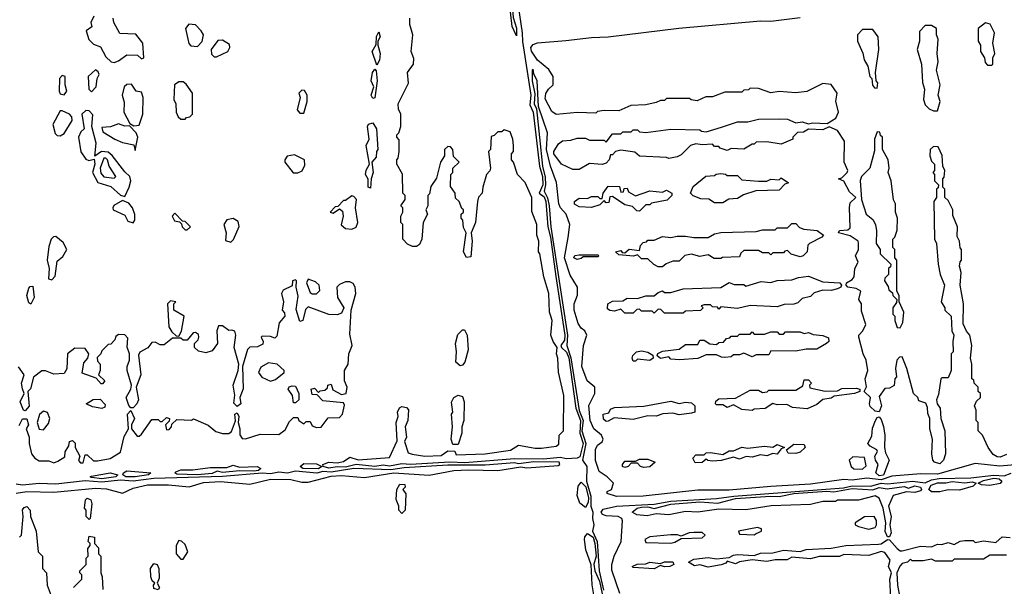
# Model space of a CAD drawing. Extents: x 2737310 to 2869991, y 870230 to 1012730.
# Tile 273 of 479: x 2774341 to 2779065, y 949390 to 952108. Entities that reach past the tile are written whole.
import ezdxf

# ---------------------------------------------------------------- set-up
doc = ezdxf.new("R2010")
doc.units = 0

msp = doc.modelspace()

# ---------------------------------------------------------------- linework, layer by layer
at = {"layer": '0CON02XD'}
for points in [[(2776727.7, 952207.7), (2776752.5, 952045), (2776752.8, 952002.8), (2776794.1, 951745), (2776788.9, 951698.9), (2776804.3, 951664.3), (2776835.3, 951405), (2776849.5, 951355), (2776851.4, 951315), (2776833.3, 951275), (2776857.5, 951257.5), (2776866.1, 951236.1), (2776875.3, 951115), (2776887.9, 951065), (2776913.9, 950876.1), (2776956.9, 950595), (2776955, 950571.2), (2776936.7, 950545), (2776940, 950535), (2776965, 950513.3), (2776975.2, 950485.2), (2777009.6, 950245), (2777032.4, 950185), (2777028.8, 950125), (2777045.3, 950075), (2777028.7, 950011.3), (2777015, 950004.5), (2776965, 950002.1), (2776935, 950008.1), (2776855, 949999.3), (2776715, 950001.8), (2776477.3, 949982.7), (2776405, 949985.6), (2776215.4, 949974.6), (2776175, 949977.1), (2776115, 949966.7), (2776085, 949971.1), (2776045, 949964.7)], [(2774697.5, 952125), (2774682.5, 952095), (2774687, 952073), (2774660, 952055), (2774672.3, 952012.3), (2774695, 951990), (2774728.3, 951978.3), (2774755, 951930), (2774780, 951905), (2774795, 951902.5)], [(2776725, 952030), (2776704.2, 952075), (2776696.7, 952145), (2776705, 952160), (2776708.3, 952118.3), (2776725, 952067.5), (2776725, 952030)], [(2774795, 951902.5), (2774815, 951910), (2774855, 951940), (2774907, 951937), (2774925, 951920), (2774937.5, 951925), (2774932.5, 951995), (2774898.3, 952038.3), (2774821.7, 952041.7), (2774792.5, 952095), (2774790, 952115)], [(2775195, 951980), (2775217, 952003), (2775222.5, 952035), (2775212.5, 952055), (2775185, 952082.5), (2775153, 952087), (2775137.5, 952065), (2775153, 951993), (2775163, 951983), (2775195, 951980)], [(2776045, 949964.7), (2775955, 949974.4), (2775905, 949961.1), (2775865, 949963.3), (2775825, 949956.5), (2775796.7, 949965), (2775796.2, 949975), (2775825, 949985.6), (2775865, 949982.5), (2775895, 949989.4), (2775925, 950010), (2775965, 949996.2), (2776115, 950007.5), (2776151.7, 950088.3), (2776147.5, 950175), (2776156.7, 950205), (2776153.3, 950225), (2776163.6, 950246.4), (2776175, 950252.5), (2776197, 950247), (2776206.4, 950236.4), (2776203.3, 950185), (2776190, 950155), (2776197.5, 950105), (2776187.5, 950085), (2776205, 950030), (2776223.9, 950023.9), (2776285, 950014.2), (2776363, 950017), (2776395, 950040), (2776428.3, 950038.3), (2776435, 950020), (2776575, 950026.2), (2776696.4, 950043.6), (2776735, 950067.5), (2776815, 950052.5), (2776845, 950052.5), (2776915, 950062.5), (2776928.3, 950071.7), (2776930, 950115), (2776950, 950135), (2776951.2, 950305), (2776926.4, 950416.4), (2776923.6, 950483.6), (2776916, 950505), (2776920, 950535), (2776900, 950565), (2776890, 950595), (2776896, 950665), (2776890, 950685), (2776882.5, 950705), (2776879.2, 950795), (2776856.2, 950875), (2776836.7, 950985), (2776830, 950995), (2776832.5, 951045), (2776822.5, 951075), (2776822.5, 951125), (2776798.3, 951188.3), (2776797.5, 951255), (2776767, 951327), (2776730, 951365), (2776710, 951425), (2776700, 951435), (2776700, 951465), (2776710, 951475), (2776710, 951505), (2776707.5, 951535), (2776695, 951570), (2776665, 951580), (2776655, 951570), (2776635, 951570), (2776618.3, 951551.7), (2776603, 951547), (2776600, 951485), (2776590, 951475), (2776600, 951395), (2776597, 951383), (2776580, 951365), (2776562.5, 951305), (2776560, 951275), (2776543, 951257), (2776537.5, 951235), (2776527.5, 951135), (2776507.5, 951085), (2776512.5, 951045), (2776505, 950970), (2776485, 950967.5), (2776471.2, 950995), (2776482.5, 951085), (2776470.7, 951110.7), (2776467, 951147), (2776460, 951155), (2776460, 951175), (2776470, 951185), (2776470, 951195), (2776461.7, 951201.7), (2776450, 951235), (2776431.7, 951251.7), (2776430, 951275), (2776408.3, 951308.3), (2776410, 951365), (2776420, 951375), (2776420, 951395), (2776450, 951425), (2776421.7, 951451.7), (2776420, 951485), (2776408.3, 951498.3), (2776395, 951500), (2776380, 951485), (2776380, 951455), (2776360, 951425), (2776341.7, 951348.3), (2776313, 951307), (2776307, 951273), (2776300, 951265), (2776300, 951215), (2776290, 951195), (2776297.5, 951175), (2776277.5, 951135), (2776270, 951055), (2776260, 951030), (2776245, 951020), (2776225, 951020), (2776201.7, 951031.7), (2776180, 951055), (2776180, 951125), (2776170, 951135), (2776170, 951165), (2776180, 951185), (2776180, 951205), (2776170, 951215), (2776190, 951245), (2776190, 951265), (2776180, 951275), (2776177, 951367), (2776150, 951415), (2776150, 951435), (2776157, 951443), (2776162.5, 951475), (2776161.7, 951531.7), (2776150, 951545), (2776150, 951555), (2776160, 951565), (2776170, 951595), (2776170, 951655), (2776158.3, 951678.3), (2776157.5, 951705), (2776207, 951803), (2776202.5, 951855), (2776230, 951895), (2776231.7, 951921.7), (2776220, 951955), (2776227.5, 952035), (2776212.5, 952085), (2776213.3, 952115)], [(2778755, 949977.5), (2778730, 949985), (2778722.5, 949995), (2778717.5, 950025), (2778720, 950095), (2778707.5, 950145), (2778707.5, 950195), (2778698.3, 950218.3), (2778697, 950247), (2778688.3, 950268.3), (2778655, 950280), (2778650, 950295), (2778630, 950315), (2778597.5, 950435), (2778575, 950490), (2778561.7, 950488.3), (2778550, 950475), (2778542.5, 950435), (2778547.5, 950395), (2778540, 950385), (2778537, 950353), (2778515, 950340), (2778491.7, 950338.3), (2778465, 950300), (2778476.2, 950255), (2778465, 950227.5), (2778445, 950230), (2778421.8, 950251.8), (2778417.5, 950265), (2778423.3, 950295), (2778392.5, 950325), (2778403.3, 950346.7), (2778396.7, 950385), (2778410, 950425), (2778402.9, 950475), (2778388.5, 950505), (2778366.7, 950585), (2778366.7, 950595), (2778386.7, 950615), (2778401.2, 950645), (2778379.1, 950709.1), (2778380, 950745), (2778366.9, 950765), (2778376, 950805), (2778355, 950819.2), (2778314.1, 950824.1), (2778306.7, 950835), (2778307.5, 950845), (2778335, 950861.2), (2778345.4, 950874.6), (2778347.5, 950915), (2778364, 950945), (2778351.4, 950975), (2778366, 951005), (2778366.1, 951036.1), (2778363.3, 951045), (2778325, 951071.2), (2778270, 951085), (2778274, 951096), (2778315, 951100), (2778325, 951110), (2778322.9, 951207.1), (2778325, 951228.8), (2778352.5, 951255), (2778322.3, 951282.3), (2778295, 951333.3), (2778270, 951345), (2778285, 951350), (2778311.2, 951375), (2778313.8, 951385), (2778297.3, 951425), (2778298.6, 951525), (2778265, 951576.2), (2778225, 951593.3), (2778195, 951578.8), (2778125, 951583.3), (2778101.7, 951568.3), (2778073.6, 951566.4), (2778050, 951545), (2778050, 951535), (2777995, 951510), (2777925, 951522.5), (2777875, 951520), (2777865, 951510), (2777855, 951510), (2777815, 951487.5), (2777755, 951490), (2777735, 951480), (2777701.7, 951491.7), (2777695, 951500), (2777675, 951500), (2777665, 951510), (2777615, 951507.5), (2777585, 951512.5), (2777560, 951505), (2777515, 951460), (2777495, 951450), (2777455, 951442.5), (2777445, 951447.5), (2777315, 951452.5), (2777291.7, 951471.7), (2777225, 951482.5), (2777200, 951475), (2777185, 951460), (2777175, 951460), (2777170, 951435), (2777155, 951420), (2777135, 951412.5), (2777075, 951417.5), (2777025, 951390), (2776995, 951390), (2776940, 951415), (2776904, 951465), (2776904, 951475), (2776927, 951513), (2776945, 951527.5), (2776985, 951530), (2777015, 951540), (2777055, 951540), (2777075, 951530), (2777145, 951530), (2777155, 951520), (2777185, 951560), (2777225, 951560), (2777235, 951570), (2777275, 951570), (2777285, 951580), (2777305, 951580), (2777315, 951570), (2777345, 951567.5), (2777465, 951582.5), (2777605, 951580), (2777613, 951573), (2777635, 951570), (2777708.3, 951591.7), (2777785, 951617.5), (2777835, 951617.5), (2777885, 951630), (2777985, 951632.5), (2778025, 951630), (2778065, 951612.5), (2778095, 951617.5), (2778125, 951607.5), (2778145, 951612.5), (2778215, 951610), (2778256.7, 951635), (2778268.8, 951665), (2778257.3, 951717.3), (2778263.3, 951755), (2778235, 951797.5), (2778195, 951802.5), (2778117, 951763), (2778065, 951757.5), (2777985, 951763.3), (2777945, 951757.5), (2777885, 951777.5), (2777845, 951780), (2777838.3, 951771.7), (2777815, 951770), (2777805, 951760), (2777725, 951760), (2777665, 951737.5), (2777633, 951737), (2777591.7, 951718.3), (2777563, 951723), (2777555, 951730), (2777445, 951730), (2777435, 951720), (2777415, 951720), (2777395, 951710), (2777345, 951700), (2777273, 951697), (2777215, 951670), (2777145, 951672.5), (2777113, 951667), (2777105, 951660), (2777015, 951662.5), (2776915, 951652.5), (2776895, 951667.5), (2776862.3, 951727.7), (2776866.1, 951753.9), (2776877.5, 951775), (2776900, 951795), (2776900, 951835), (2776879.3, 951869.3), (2776825, 951913.8), (2776797.3, 951957.3), (2776793.8, 951975), (2776805, 951989.1), (2776825, 951997.1), (2776961.7, 952008.3), (2777085, 952023.1), (2777165, 952025.5), (2777503.4, 952066.6), (2777895, 952102.1), (2777945, 952100), (2778085, 952118.8)], [(2778745, 951670), (2778756.7, 951715), (2778747.5, 951745), (2778756.7, 951795), (2778740, 951865), (2778747.5, 951905), (2778742.5, 951945), (2778747.5, 952015), (2778740, 952035), (2778740, 952065), (2778715, 952080), (2778685, 952080), (2778658.3, 952051.7), (2778657.5, 952005), (2778647.5, 951965), (2778667.5, 951895), (2778673, 951807), (2778682.5, 951775), (2778677.5, 951725), (2778685, 951700), (2778705, 951680), (2778725, 951670), (2778745, 951670)], [(2779005, 951890), (2779010, 951895), (2779010, 951925), (2779020, 951945), (2779010, 951995), (2779017.5, 952045), (2778996.4, 952086.4), (2778975, 952092.5), (2778940, 952065), (2778940, 952005), (2778950, 951985), (2778950, 951955), (2778970, 951925), (2778973, 951903), (2778985, 951890), (2779005, 951890)], [(2776055, 951890), (2776032, 951955), (2776051.7, 951988.3), (2776053.6, 952026.4), (2776065, 952050), (2776070, 952025), (2776060, 952005), (2776060, 951985), (2776070, 951945), (2776067, 951913), (2776055, 951890)], [(2778455, 951780), (2778457.5, 951805), (2778450, 951815), (2778447.5, 951855), (2778462.5, 951965), (2778460, 952025), (2778435, 952060), (2778385, 952060), (2778360, 952035), (2778360, 952005), (2778387, 951947), (2778392.5, 951915), (2778410, 951885), (2778420, 951835), (2778430, 951825), (2778433, 951793), (2778441.7, 951781.7), (2778455, 951780)], [(2775285, 951930), (2775340, 951955), (2775350, 951975), (2775348.3, 951988.3), (2775315, 952010), (2775291.7, 952008.3), (2775260, 951965), (2775261.7, 951941.7), (2775275, 951930), (2775285, 951930)], [(2774555, 951747.5), (2774567.5, 951765), (2774560, 951795), (2774560, 951835), (2774545, 951840), (2774532.5, 951825), (2774530, 951765), (2774535, 951752.5), (2774555, 951747.5)], [(2774685, 951762.5), (2774707.5, 951785), (2774712.5, 951825), (2774722.5, 951845), (2774718.3, 951858.3), (2774705, 951867.5), (2774670, 951835), (2774672.5, 951775), (2774685, 951762.5)], [(2776035, 951730), (2776027.5, 951745), (2776040, 951785), (2776026.7, 951815), (2776033.3, 951855), (2776045, 951870), (2776051.7, 951861.7), (2776056.7, 951815), (2776045, 951732.5), (2776035, 951730)], [(2779135, 949974), (2779044.1, 949965.9), (2778925, 949978.8), (2778745, 949928), (2778665, 949928.8), (2778525, 949918), (2778475, 949900.8), (2778405, 949909.2), (2778335, 949898.6), (2778295, 949902.9), (2778135, 949879.4), (2777945, 949868.1), (2777745, 949850.5), (2777595, 949850.6), (2777332.6, 949822.6), (2777205, 949820), (2777160, 949835), (2777160, 949845), (2777180, 949855), (2777190, 949885), (2777160, 949915), (2777120.7, 949940.7), (2777104.1, 949994.1), (2777103.6, 950046.4), (2777113.6, 950066.4), (2777136.4, 950083.6), (2777140, 950095), (2777132.5, 950115), (2777095.9, 950145.9), (2777077.5, 950185), (2777072.3, 950257.7), (2777100, 950315), (2777100, 950345), (2777063.3, 950375), (2777037.5, 950445), (2777046.7, 950545), (2777062.5, 950595), (2777052.5, 950615), (2777035, 950627.5), (2777020.5, 950650.5), (2777002, 950715), (2777002, 950745), (2777017, 950787), (2777017.5, 950825), (2776982.3, 950882.3), (2776955.7, 950965), (2776973, 951063), (2776980, 951125), (2776963.3, 951175), (2776935.9, 951205.9), (2776928, 951225), (2776916.1, 951326.1), (2776888, 951405), (2776869.2, 951485), (2776873.3, 951565), (2776830.7, 951690.7), (2776823.3, 951815), (2776807.5, 951847.5), (2776805, 951870), (2776800, 951865), (2776799.2, 951815), (2776812.3, 951752.3), (2776810, 951705), (2776820.7, 951680.7), (2776850, 951405), (2776861.9, 951351.9), (2776864.6, 951315), (2776858.1, 951285), (2776873.2, 951253.3), (2776880.8, 951215), (2776888.9, 951115), (2776932.1, 950832.1), (2776968.7, 950595), (2776965.6, 950545), (2776986, 950486), (2777025, 950233.3), (2777044.7, 950185), (2777038.5, 950135), (2777056.7, 950075), (2777040.8, 949995), (2777062.5, 949965), (2777060.9, 949895), (2777082, 949822), (2777080.8, 949775), (2777091.5, 949745), (2777088.9, 949715), (2777095.6, 949685), (2777090, 949655), (2777112, 949605), (2777121.5, 949465), (2777142.2, 949372.2)], [(2774888.3, 951598.3), (2774915, 951602.5), (2774931.4, 951655), (2774933.3, 951735), (2774925, 951760), (2774900, 951765), (2774878.3, 951798.3), (2774855, 951797.5), (2774842.5, 951785), (2774832.5, 951745), (2774843, 951713), (2774841.2, 951665), (2774870, 951610), (2774888.3, 951598.3)], [(2775135, 951630), (2775141.7, 951638.3), (2775158.3, 951641.7), (2775170, 951655), (2775170, 951755), (2775139.3, 951799.3), (2775125, 951810), (2775105, 951810), (2775083.3, 951795), (2775080, 951725), (2775090, 951705), (2775092.5, 951665), (2775101.7, 951641.7), (2775115, 951630), (2775135, 951630)], [(2775705, 951660), (2775720, 951715), (2775720, 951745), (2775708.3, 951768.3), (2775695, 951770), (2775680, 951755), (2775687.5, 951735), (2775672.5, 951675), (2775685, 951660), (2775705, 951660)], [(2774535, 951550), (2774555, 951562.5), (2774592.5, 951625), (2774591.7, 951641.7), (2774580, 951655), (2774545, 951670), (2774535, 951670), (2774500, 951605), (2774511.7, 951561.7), (2774521.7, 951551.7), (2774535, 951550)], [(2774845, 951260), (2774866.7, 951305), (2774873.8, 951335), (2774870, 951355), (2774845, 951377.5), (2774785.6, 951455.6), (2774765, 951472.5), (2774734.2, 951475.8), (2774702.5, 951452.5), (2774708.6, 951515), (2774687.5, 951595), (2774691.7, 951651.7), (2774675, 951670), (2774658.3, 951671.7), (2774640, 951655), (2774650, 951585), (2774635, 951570), (2774623.3, 951545), (2774634.1, 951474.1), (2774659.3, 951439.3), (2774672.5, 951432.5), (2774698.3, 951438.3), (2774702.5, 951415), (2774690, 951375), (2774716.1, 951326.1), (2774778.1, 951308.1), (2774825, 951266.7), (2774845, 951260)], [(2774895, 951480), (2774907.5, 951545), (2774900, 951565), (2774868.3, 951598.3), (2774845, 951597.5), (2774815, 951607.5), (2774776.4, 951593.6), (2774735, 951590), (2774740.7, 951570.7), (2774797.5, 951535), (2774835, 951518.8), (2774888.3, 951508.3), (2774895, 951480)], [(2776025, 951300), (2776012.5, 951305), (2776013, 951343), (2776000.8, 951365), (2776004.2, 951385.8), (2776020, 951415), (2776004.2, 951505), (2776017.5, 951535), (2776010, 951595), (2776015, 951606.7), (2776035, 951612.5), (2776052.5, 951585), (2776060, 951485), (2776052.5, 951475), (2776051.7, 951448.3), (2776030, 951425), (2776037.5, 951375), (2776027.5, 951345), (2776025, 951300)], [(2778565, 950630), (2778577.5, 950655), (2778582.5, 950705), (2778560, 950755), (2778560, 950785), (2778550, 950805), (2778550, 950955), (2778540, 950965), (2778540, 951005), (2778530, 951015), (2778530, 951055), (2778540, 951065), (2778551.7, 951098.3), (2778552.5, 951155), (2778542.5, 951185), (2778542.5, 951225), (2778533.6, 951243.6), (2778522.5, 951335), (2778507.5, 951375), (2778512.5, 951395), (2778507.5, 951435), (2778480, 951485), (2778480, 951545), (2778471.7, 951551.7), (2778468.3, 951568.3), (2778455, 951570), (2778442.5, 951535), (2778441.7, 951478.3), (2778420, 951395), (2778380, 951355), (2778373.8, 951336.2), (2778380, 951245), (2778402.5, 951175), (2778435, 951150), (2778447.5, 951125), (2778452.5, 951095), (2778450, 951035), (2778470, 951005), (2778470, 950985), (2778520, 950935), (2778518.3, 950921.7), (2778510, 950915), (2778510, 950885), (2778491.7, 950868.3), (2778490, 950855), (2778508.3, 950828.3), (2778511.7, 950811.7), (2778528.3, 950798.3), (2778530, 950785), (2778550, 950765), (2778548.3, 950751.7), (2778530, 950725), (2778530, 950695), (2778540, 950685), (2778540, 950665), (2778551.7, 950631.7), (2778565, 950630)], [(2775675, 951372.5), (2775697, 951383), (2775709.3, 951410.7), (2775707.5, 951435), (2775659.3, 951459.3), (2775625, 951452.5), (2775612.5, 951435), (2775613.9, 951423.9), (2775653.6, 951373.6), (2775675, 951372.5)], [(2779075, 950022.5), (2779045, 950008.8), (2779030.5, 950010.5), (2779012.3, 950022.3), (2778987.5, 950055), (2778960, 950115), (2778940, 950135), (2778940, 950175), (2778930, 950185), (2778930, 950235), (2778922.5, 950255), (2778931.7, 950278.3), (2778950, 950295), (2778950, 950315), (2778940, 950325), (2778940, 950345), (2778920, 950365), (2778918.3, 950378.3), (2778910, 950385), (2778910, 950455), (2778902.5, 950485), (2778910, 950545), (2778900, 950595), (2778883, 950613), (2778868.3, 950648.3), (2778870, 950745), (2778852.5, 950835), (2778857.5, 950895), (2778850, 950925), (2778853, 950947), (2778860, 950955), (2778860, 951005), (2778853, 951013), (2778850, 951045), (2778838.3, 951068.3), (2778840, 951115), (2778818.3, 951168.3), (2778817.5, 951195), (2778795, 951240), (2778780, 951255), (2778780, 951295), (2778770, 951305), (2778770, 951345), (2778777, 951353), (2778780, 951385), (2778770, 951405), (2778767, 951457), (2778748.3, 951498.3), (2778725, 951500), (2778710, 951485), (2778707.5, 951455), (2778715, 951430), (2778730, 951415), (2778730, 951385), (2778722.5, 951375), (2778730, 951365), (2778730, 951335), (2778750, 951315), (2778748.3, 951301.7), (2778740, 951295), (2778740, 951255), (2778727.5, 951235), (2778730, 951055), (2778740, 951035), (2778747.5, 950935), (2778757.5, 950885), (2778777.5, 950835), (2778762.5, 950755), (2778780, 950725), (2778780, 950715), (2778810, 950685), (2778812.5, 950615), (2778822.5, 950595), (2778817.5, 950565), (2778820, 950515), (2778810, 950505), (2778810, 950425), (2778795, 950390), (2778765, 950390), (2778760, 950385), (2778749.3, 950310.7), (2778740, 950285), (2778742.5, 950265), (2778757.5, 950245), (2778760, 950195), (2778780, 950135), (2778782.5, 950025), (2778772.5, 949995), (2778755, 949977.5)], [(2774795, 951347.5), (2774802.5, 951355), (2774771.2, 951405), (2774763.3, 951435), (2774755, 951443.3), (2774745, 951443.3), (2774727.1, 951395), (2774730.9, 951370.9), (2774745, 951354), (2774795, 951347.5)], [(2777715, 951230), (2777675, 951230), (2777647, 951247), (2777608.3, 951248.3), (2777573, 951263), (2777560, 951275), (2777571.7, 951308.3), (2777633, 951357), (2777675, 951360), (2777683, 951367), (2777705, 951370), (2777727, 951367), (2777735, 951360), (2777785, 951360), (2777805, 951340), (2777885, 951333.3), (2777925, 951333.3), (2777945, 951342.5), (2777985, 951340), (2777995, 951350), (2778030, 951325), (2778011.7, 951318.3), (2777985, 951290), (2777873.6, 951286.4), (2777813, 951267), (2777785, 951250), (2777743, 951247), (2777715, 951230)], [(2777315, 951190), (2777301.7, 951191.7), (2777281.7, 951211.7), (2777245, 951220), (2777185, 951260), (2777171.7, 951258.3), (2777168.3, 951231.7), (2777155, 951230), (2777145, 951240), (2777125, 951220), (2777085, 951207.5), (2777025, 951210), (2777003.6, 951223.6), (2777002.5, 951235), (2777025, 951252.5), (2777065, 951250), (2777085, 951260), (2777115, 951260), (2777125, 951250), (2777135, 951250), (2777140, 951275), (2777165, 951310), (2777218.3, 951308.3), (2777225, 951280), (2777238.3, 951281.7), (2777241.7, 951298.3), (2777255, 951300), (2777261.7, 951281.7), (2777295, 951262.5), (2777365, 951287.5), (2777425, 951280), (2777445, 951290), (2777470, 951275), (2777470, 951265), (2777448.3, 951241.7), (2777373, 951227), (2777365, 951220), (2777345, 951220), (2777315, 951190)], [(2774885, 951133.3), (2774893, 951147), (2774893, 951173), (2774882.5, 951205), (2774865, 951227.5), (2774835, 951240), (2774793.6, 951216.4), (2774787.5, 951205), (2774790, 951195), (2774845, 951170), (2774860.7, 951140.7), (2774885, 951133.3)], [(2775935, 951103.3), (2775955, 951113.3), (2775963.8, 951135), (2775952.5, 951205), (2775956.7, 951245), (2775945, 951260), (2775935, 951262.5), (2775905, 951240), (2775895, 951240), (2775868.3, 951211.7), (2775855, 951210), (2775830, 951185), (2775845, 951180), (2775875, 951200), (2775890, 951190), (2775893.3, 951165), (2775884.1, 951124.1), (2775905, 951106.2), (2775935, 951103.3)], [(2775145, 951100), (2775160, 951115), (2775135, 951140), (2775121.7, 951141.7), (2775085, 951180), (2775072.5, 951165), (2775083.3, 951143.3), (2775108.3, 951138.3), (2775118.3, 951128.3), (2775120, 951115), (2775135, 951100), (2775145, 951100)], [(2775355, 951040), (2775367, 951053), (2775394.1, 951115.9), (2775389.4, 951139.4), (2775365, 951153.8), (2775335, 951147.5), (2775320, 951125), (2775332.5, 951085), (2775328.3, 951048.3), (2775355, 951040)], [(2777425, 950922.5), (2777405, 950922.5), (2777383, 950933), (2777355, 950960), (2777325, 950960), (2777305, 950980), (2777286.7, 950973.3), (2777215, 950980), (2777200, 950995), (2777225, 951000), (2777231.7, 950991.7), (2777245, 950990), (2777265, 951006.7), (2777315, 951000), (2777320, 951025), (2777331.7, 951038.3), (2777348.3, 951041.7), (2777355, 951050), (2777385, 951050), (2777425, 951067.5), (2777465, 951062.5), (2777495, 951070), (2777535, 951070), (2777575, 951062.5), (2777645, 951062.5), (2777675, 951080), (2777705, 951087.5), (2777875, 951092.5), (2777905, 951100), (2777965, 951100), (2777975, 951110), (2778025, 951110), (2778045, 951130), (2778065, 951130), (2778081.7, 951111.7), (2778103.6, 951103.6), (2778166.4, 951096.4), (2778197.5, 951075), (2778190, 951065), (2778130, 951035), (2778123, 951027), (2778120, 950995), (2778100, 950975), (2778085, 950970), (2778043, 950983), (2778025, 951000), (2778011.7, 950998.3), (2778005, 950990), (2777955, 950990), (2777945, 950980), (2777935, 950990), (2777905, 950990), (2777885, 951000), (2777815, 951000), (2777801.7, 950988.3), (2777795, 950970), (2777712.5, 950967.5), (2777705, 950962.5), (2777673, 950963), (2777645, 950980), (2777605, 950972.5), (2777565, 950982.5), (2777533, 950977), (2777505, 950950), (2777475, 950950), (2777443, 950937), (2777425, 950922.5)], [(2774495, 950860), (2774511.7, 950878.3), (2774520.5, 950949.5), (2774547.7, 950972.3), (2774567.5, 951005), (2774549.3, 951039.3), (2774515, 951067.5), (2774503, 951067), (2774492.5, 951055), (2774480.7, 951019.3), (2774473.3, 950955), (2774482.5, 950915), (2774480, 950865), (2774495, 950860)], [(2777015, 950957.5), (2777000, 950965), (2777005, 950976.7), (2777025, 950980), (2777115, 950980), (2777120, 950975), (2777115, 950970), (2777045, 950970), (2777035, 950962.5), (2777015, 950957.5)], [(2774645, 949982.5), (2774655, 950020), (2774665, 950020), (2774695, 949992.5), (2774715, 949992.5), (2774775, 950002.5), (2774825, 950033.3), (2774841.7, 950108.3), (2774862.5, 950145), (2774858.8, 950215), (2774875, 950232.5), (2774892.5, 950195), (2774877.5, 950165), (2774877.5, 950145), (2774905, 950110), (2774915, 950110), (2774925, 950120), (2774975, 950190), (2775005, 950190), (2775015, 950180), (2775025, 950180), (2775045, 950200), (2775060, 950195), (2775058.3, 950181.7), (2775040, 950165), (2775045, 950140), (2775058.3, 950141.7), (2775070, 950155), (2775071.7, 950168.3), (2775095, 950190), (2775165, 950187.5), (2775175, 950192.5), (2775245, 950163.3), (2775283, 950133), (2775313.6, 950123.6), (2775345, 950122.5), (2775357, 950133), (2775377, 950183), (2775373.3, 950215), (2775385, 950222.5), (2775393.3, 950205), (2775388.8, 950175), (2775398, 950145), (2775397, 950117), (2775408.3, 950098.3), (2775425, 950097.5), (2775495, 950120), (2775585, 950117.5), (2775615, 950140), (2775635, 950180), (2775655, 950200), (2775675, 950200), (2775680, 950185), (2775705, 950170), (2775715, 950180), (2775735, 950180), (2775745, 950160), (2775765, 950152.5), (2775787, 950153), (2775821.7, 950198.3), (2775875, 950200), (2775890, 950215), (2775899.3, 950259.3), (2775895, 950270), (2775795, 950280), (2775768.3, 950308.3), (2775745, 950310), (2775740, 950335), (2775755, 950340), (2775775, 950320), (2775783, 950327), (2775805, 950330), (2775818.3, 950341.7), (2775820, 950355), (2775835, 950360), (2775843, 950333), (2775885, 950310), (2775907.5, 950315), (2775912.5, 950345), (2775900, 950375), (2775900, 950425), (2775917.5, 950455), (2775920, 950505), (2775936.2, 950545), (2775925, 950600), (2775931.2, 950715), (2775954.4, 950795), (2775950.8, 950825), (2775941.7, 950841.7), (2775925, 950851.2), (2775905, 950850), (2775875, 950837.5), (2775863.3, 950825), (2775866.2, 950775), (2775896.7, 950725), (2775885, 950700), (2775865, 950692), (2775824.1, 950694.1), (2775725, 950730), (2775713, 950717), (2775700, 950665), (2775685, 950660), (2775667, 950717), (2775678, 950782), (2775667.5, 950825), (2775670, 950855), (2775665, 950860), (2775650, 950855), (2775648.3, 950831.7), (2775605, 950810), (2775596.7, 950795), (2775607.5, 950755), (2775600, 950715), (2775611.7, 950701.7), (2775612.5, 950685), (2775586.1, 950653.9), (2775575, 950590), (2775565, 950580), (2775545, 950587.5), (2775505, 950590), (2775500, 950585), (2775510, 950565), (2775508.3, 950551.7), (2775481.7, 950538.3), (2775445, 950537.5), (2775434.2, 950525.8), (2775410, 950445), (2775412.7, 950337.3), (2775396.7, 950295), (2775402.5, 950265), (2775385, 950252.5), (2775368.3, 950268.3), (2775373.9, 950306.1), (2775365.8, 950355), (2775390, 950425), (2775392.5, 950455), (2775370, 950535), (2775378.8, 950595), (2775373, 950613), (2775358.3, 950618.3), (2775345, 950617.5), (2775315, 950640), (2775295, 950640), (2775287.5, 950615), (2775290, 950555), (2775265, 950520), (2775235, 950510), (2775198.3, 950518.3), (2775180, 950535), (2775180, 950555), (2775197, 950573), (2775200, 950585), (2775198.3, 950598.3), (2775185, 950607.5), (2775173.6, 950606.4), (2775145, 950570), (2775125, 950570), (2775115, 950580), (2775075, 950580), (2775035, 950547.5), (2775015, 950547.5), (2774991.7, 950561.7), (2774975, 950560), (2774956.4, 950533.6), (2774917, 950513), (2774910.7, 950499.3), (2774922.5, 950405), (2774900, 950345), (2774911.2, 950285), (2774903.8, 950265), (2774885, 950246.7), (2774875, 950246.7), (2774865, 950256.7), (2774852.5, 950295), (2774873.8, 950335), (2774877.5, 950355), (2774856.7, 950425), (2774856.7, 950445), (2774867.5, 950475), (2774867.5, 950505), (2774857, 950537), (2774859.5, 950579.5), (2774845, 950596.2), (2774815, 950597.5), (2774801.7, 950588.3), (2774798.3, 950571.7), (2774778.3, 950551.7), (2774765, 950550), (2774735, 950520), (2774730, 950505), (2774713, 950487), (2774715, 950470), (2774727.5, 950455), (2774727.5, 950425), (2774720, 950405), (2774750, 950375), (2774738.3, 950361.7), (2774731.7, 950361.7), (2774708.3, 950388.3), (2774641.7, 950411.7), (2774648.3, 950461.7), (2774667.5, 950485), (2774672.5, 950505), (2774655, 950530), (2774605, 950532.5), (2774570, 950505), (2774567.5, 950432.5), (2774555, 950410), (2774505, 950407.5), (2774465, 950423.3), (2774447, 950423), (2774407, 950393), (2774393.3, 950336.7), (2774380, 950325), (2774386.4, 950253.6), (2774368.3, 950231.7), (2774360, 950235), (2774343.3, 950275), (2774362.5, 950315), (2774355, 950337.5), (2774350, 950365), (2774363.3, 950405), (2774335, 950442.5)], [(2775765, 950792.5), (2775781.7, 950808.3), (2775777.5, 950835), (2775760.7, 950850.7), (2775725, 950862.5), (2775717.5, 950845), (2775735, 950800), (2775745, 950792.5), (2775765, 950792.5)], [(2777525, 950700), (2777435, 950700), (2777417, 950717), (2777405, 950720), (2777385, 950700), (2777375, 950710), (2777325, 950710), (2777315, 950720), (2777301.7, 950718.3), (2777285, 950700), (2777245, 950700), (2777225, 950720), (2777195, 950710), (2777173, 950713), (2777161.7, 950721.7), (2777162.5, 950745), (2777185, 950757.5), (2777235, 950760), (2777255, 950772.5), (2777305, 950770), (2777345, 950782.5), (2777385, 950782.5), (2777405, 950800), (2777425, 950807.5), (2777435, 950800), (2777465, 950800), (2777525, 950817.5), (2777705, 950822.5), (2777745, 950847.5), (2777768.3, 950838.3), (2777815, 950837.5), (2777825, 950830), (2777898.3, 950851.7), (2777945, 950847.5), (2777975, 950857.5), (2778045, 950860), (2778078.3, 950871.7), (2778125, 950877.5), (2778195, 950850), (2778276, 950846), (2778283.3, 950835), (2778280, 950825), (2778265, 950816.2), (2778235, 950808.8), (2778195, 950810), (2778153, 950797), (2778135, 950780), (2778095, 950770), (2778075, 950750), (2778055, 950742.5), (2778008.3, 950741.7), (2777975, 950730), (2777845, 950737.5), (2777785, 950722.5), (2777705, 950730), (2777695, 950720), (2777688.3, 950728.3), (2777665, 950730), (2777655, 950740), (2777625, 950740), (2777610, 950735), (2777620, 950725), (2777607, 950713), (2777535, 950710), (2777525, 950700)], [(2774395, 950742.5), (2774385, 950750), (2774376.2, 950785), (2774385, 950820), (2774391.7, 950828.3), (2774405, 950830), (2774411.2, 950775), (2774395, 950742.5)], [(2775105, 950590), (2775117, 950613), (2775130, 950685), (2775080, 950715), (2775080, 950745), (2775090, 950755), (2775065, 950760), (2775050, 950745), (2775056.7, 950635), (2775070.7, 950610.7), (2775091.7, 950591.7), (2775105, 950590)], [(2776455, 950447.5), (2776433.3, 950465), (2776437.5, 950515), (2776432.5, 950555), (2776443, 950597), (2776465, 950620), (2776475, 950620), (2776487.5, 950595), (2776492.5, 950525), (2776477.5, 950465), (2776465, 950450), (2776455, 950447.5)], [(2777507, 950477), (2777465, 950480), (2777455, 950490), (2777415, 950482.5), (2777400, 950495), (2777403, 950507), (2777425, 950517.5), (2777505, 950527.5), (2777535, 950550), (2777595, 950550), (2777605, 950570), (2777625, 950570), (2777653, 950553), (2777685, 950550), (2777695, 950560), (2777718.3, 950561.7), (2777731.7, 950578.3), (2777748.3, 950581.7), (2777755, 950590), (2777785, 950590), (2777795, 950600), (2777845, 950600), (2777855, 950610), (2777865, 950600), (2777915, 950600), (2777945, 950610), (2777975, 950610), (2777985, 950600), (2778005, 950600), (2778015, 950610), (2778085, 950610), (2778105, 950602.5), (2778125, 950607.5), (2778148.3, 950598.3), (2778195, 950593.3), (2778221.7, 950581.7), (2778222.5, 950565), (2778212.5, 950555), (2778165, 950527.5), (2778115, 950527.5), (2778065, 950517.5), (2777945, 950520), (2777935, 950500), (2777875, 950500), (2777855, 950490), (2777815, 950507.5), (2777795, 950500), (2777765, 950500), (2777755, 950490), (2777725, 950487.5), (2777708.3, 950488.3), (2777685, 950500), (2777635, 950500), (2777595, 950482.5), (2777507, 950477)], [(2777295, 950470), (2777285, 950470), (2777280, 950485), (2777283, 950497), (2777300, 950515), (2777325, 950520), (2777355, 950512.5), (2777378.3, 950498.3), (2777380, 950485), (2777365, 950472.5), (2777305, 950480), (2777295, 950470)], [(2775545, 950373.8), (2775568.8, 950381.2), (2775610, 950415), (2775610, 950425), (2775576.1, 950456.1), (2775535, 950462.5), (2775498.3, 950441.7), (2775486.2, 950415), (2775502.7, 950392.7), (2775545, 950373.8)], [(2777855, 950232.5), (2777805, 950237.5), (2777765, 950260), (2777735, 950247.5), (2777715, 950260), (2777685, 950260), (2777680, 950265), (2777681.7, 950278.3), (2777695, 950290), (2777775, 950292.5), (2777845, 950330), (2777885, 950330), (2777905, 950320), (2777927, 950323), (2777935, 950330), (2778065, 950330), (2778098.3, 950351.7), (2778105, 950380), (2778125, 950380), (2778140, 950365), (2778130, 950355), (2778131.7, 950341.7), (2778205, 950326.7), (2778265, 950327.5), (2778285, 950338.8), (2778355, 950340.8), (2778372.5, 950335), (2778372.5, 950325), (2778345.7, 950314.3), (2778248.3, 950301.7), (2778235, 950292.5), (2778195, 950286.7), (2778165, 950262.5), (2778119.3, 950240.7), (2778048.3, 950248.3), (2778021.7, 950261.7), (2777975, 950260), (2777955, 950267.5), (2777917, 950243), (2777865, 950240), (2777855, 950232.5)], [(2775665, 950270), (2775655, 950270), (2775650, 950305), (2775630, 950335), (2775633.6, 950346.4), (2775648.3, 950351.7), (2775665, 950350), (2775680, 950315), (2775680, 950285), (2775665, 950270)], [(2774735, 950243.3), (2774690.7, 950250.7), (2774660, 950265), (2774693.6, 950286.4), (2774727, 950287), (2774751.7, 950261.7), (2774750, 950250), (2774735, 950243.3)], [(2776445, 950070), (2776420, 950070), (2776411.2, 950095), (2776417.5, 950155), (2776412.5, 950215), (2776420, 950225), (2776413, 950273), (2776423.6, 950296.4), (2776445, 950307.5), (2776465, 950300), (2776473.8, 950275), (2776472.5, 950185), (2776462.5, 950155), (2776462.5, 950125), (2776445, 950070)], [(2777155, 950180), (2777141.7, 950191.7), (2777140, 950215), (2777168.3, 950221.7), (2777175, 950240), (2777195, 950247.5), (2777335, 950253.3), (2777465, 950277.5), (2777505, 950267.5), (2777535, 950273.3), (2777565, 950270), (2777580, 950255), (2777580, 950225), (2777565, 950220), (2777505, 950212.5), (2777475, 950220), (2777427, 950217), (2777395, 950206.7), (2777355, 950207.5), (2777285, 950190), (2777192.5, 950197.5), (2777165, 950182.5), (2777155, 950180)], [(2774455, 950141.2), (2774479.7, 950170.3), (2774486, 950195), (2774475, 950223.3), (2774455, 950230), (2774435.8, 950214.2), (2774425.8, 950175), (2774435, 950143.3), (2774455, 950141.2)], [(2774338.3, 950161.7), (2774355, 950192.5), (2774375, 950192.5), (2774383.3, 950165), (2774372.5, 950145), (2774386.7, 950105), (2774386.7, 950075), (2774397.5, 950025), (2774413.9, 950003.9), (2774435, 949992.5), (2774481.7, 949991.7), (2774505, 949982.5), (2774525, 949990), (2774558.3, 950011.7), (2774560, 950035), (2774577, 950063), (2774580, 950085), (2774595, 950090), (2774607, 950077), (2774607.5, 950055), (2774630, 950015), (2774623, 949993), (2774633, 949983), (2774645, 949982.5)], [(2778465, 949920.4), (2778448.9, 949935), (2778460, 949975), (2778447.8, 949995), (2778444.4, 950015), (2778456.4, 950036.4), (2778453.8, 950045), (2778421.8, 950061.8), (2778410, 950075), (2778429.3, 950110.7), (2778432.1, 950147.9), (2778446.7, 950185), (2778455, 950200), (2778465, 950202.5), (2778475, 950190), (2778485.8, 950155.8), (2778492.5, 950115), (2778490, 950055), (2778495, 950030), (2778512.5, 949995), (2778485, 949923.5), (2778465, 949920.4)], [(2777582.3, 949982.3), (2777570, 950005), (2777585, 950020), (2777625, 950020), (2777635, 950030), (2777655, 950032.5), (2777715, 950022.5), (2777745, 950040), (2777765, 950040), (2777805, 950057.5), (2777835, 950052.5), (2777915, 950062.5), (2777955, 950057.5), (2777975, 950070), (2778010, 950055), (2777995, 950050), (2777975, 950023.8), (2777955, 950026.7), (2777925, 950016), (2777895, 950020), (2777855, 950010), (2777827, 950013), (2777795, 950000), (2777765, 950010), (2777706.4, 949993.6), (2777665, 949990), (2777643, 949993), (2777635, 950000), (2777615, 949983.3), (2777582.3, 949982.3)], [(2778065, 950026.7), (2778028.3, 950028.3), (2778020, 950045), (2778055, 950072.5), (2778105, 950070), (2778110, 950055), (2778085, 950033.3), (2778065, 950026.7)], [(2777335, 949960), (2777320, 949965), (2777305, 949980), (2777275, 949980), (2777260, 949965), (2777245, 949960), (2777232.5, 949965), (2777232.5, 949975), (2777245, 949990), (2777295, 949990), (2777315, 950000), (2777355, 950000), (2777390, 949985), (2777365, 949963.3), (2777335, 949960)], [(2778385, 949952.5), (2778401.7, 949968.3), (2778395, 950007.5), (2778338.3, 950011.7), (2778320, 949995), (2778330, 949965), (2778343, 949953), (2778385, 949952.5)], [(2774325, 949836), (2774375, 949844.2), (2774505, 949841.2), (2774705, 949860.8), (2774757.7, 949857.7), (2774835, 949837.5), (2774885, 949861.2), (2774955, 949876), (2775055, 949876), (2775155, 949866.7), (2775222.7, 949887.3), (2775305, 949892), (2775445, 949880), (2775545, 949904), (2775641.7, 949901.7), (2775695, 949890), (2775725, 949890), (2775835, 949918.8), (2775885, 949920.8), (2775995, 949912), (2776135.9, 949934.1), (2776305, 949923.3), (2776424.2, 949945.8), (2776495, 949949.2), (2776635, 949946.2), (2776745, 949963.3), (2776775, 949958.8), (2776925, 949970), (2776932.5, 949975), (2776930, 949985), (2776807.2, 949987.2), (2776735, 949978), (2776715, 949982), (2776575, 949970.6), (2776395, 949970.9), (2776185, 949957.5), (2776122.1, 949947.9), (2775945, 949954.4), (2775835, 949937.1), (2775795, 949941.4), (2775766.9, 949933.1), (2775665, 949942.9), (2775626.6, 949933.4), (2775585, 949938.1), (2775545, 949929.5), (2775505, 949933.1), (2775315, 949916.5), (2774985, 949906.7), (2774885, 949894.3), (2774825, 949899.5), (2774735, 949890), (2774655, 949896.4), (2774515, 949879.5), (2774435, 949883.3), (2774355, 949875.4), (2774325, 949880.5)], [(2775195, 949924), (2775095, 949928), (2775086.2, 949935), (2775090.3, 949939.7), (2775115, 949949.2), (2775171.2, 949948.8), (2775255, 949960), (2775335, 949959.2), (2775365, 949970.8), (2775395, 949962), (2775480, 949965), (2775498.8, 949955), (2775486.2, 949945), (2775465, 949941.5), (2775395, 949944.5), (2775315, 949936), (2775288.3, 949941.7), (2775265, 949930.9), (2775195, 949924)], [(2775775, 949953.5), (2775700, 949955), (2775686.2, 949965), (2775705, 949978.6), (2775765, 949976.9), (2775790, 949965), (2775775, 949953.5)], [(2774735, 949904.7), (2774685, 949912.5), (2774680, 949915), (2774685, 949918.8), (2774775, 949934.3), (2774812.5, 949925), (2774802.5, 949915), (2774735, 949904.7)], [(2774895, 949914.5), (2774850, 949915), (2774836.7, 949925), (2774840, 949935), (2774855, 949943.3), (2774970, 949935), (2774960, 949925), (2774895, 949914.5)], [(2777220, 949355), (2777182.7, 949467.3), (2777182.5, 949495), (2777193.8, 949535), (2777227.5, 949605), (2777233.6, 949703.6), (2777230, 949715), (2777212.5, 949725), (2777155, 949727.8), (2777138, 949735), (2777131.4, 949745), (2777139.8, 949760.2), (2777205, 949774.6), (2777385, 949784.6), (2777465, 949798.5), (2777685, 949810.4), (2777767.2, 949822.8), (2778293.1, 949863.1), (2778335, 949871.5), (2778425, 949870.8), (2778475, 949884.4), (2778505, 949881.9), (2778625.6, 949894.4), (2778685, 949886.2), (2778715, 949900.8), (2778752.5, 949907.5), (2778905, 949909.6), (2779015, 949923.3), (2779065, 949919.5), (2779097.9, 949932.1)], [(2778995, 949874), (2778955, 949876.7), (2778940, 949885), (2778965, 949898.1), (2779015, 949908.8), (2779040, 949905), (2779053.3, 949895), (2779045, 949883.8), (2778995, 949874)], [(2776175, 949740), (2776160, 949755), (2776160, 949775), (2776147, 949807), (2776150, 949855), (2776165, 949880), (2776188.3, 949878.3), (2776190, 949865), (2776180, 949855), (2776193, 949833), (2776190, 949755), (2776175, 949740)], [(2777055, 949767.5), (2777028.8, 949788.8), (2777016.2, 949825), (2777020, 949870), (2777035, 949890), (2777057.7, 949867.7), (2777070.9, 949815), (2777068.8, 949791.2), (2777055, 949767.5)], [(2778515, 949627.5), (2778505, 949627.5), (2778493.4, 949653.4), (2778496.7, 949695), (2778483.8, 949765), (2778465, 949812.5), (2778445, 949823.3), (2778365, 949802.5), (2778265, 949802.5), (2778255, 949797.5), (2778193.9, 949796.1), (2778135, 949782.5), (2777946.4, 949776.4), (2777825, 949757.5), (2777695, 949760), (2777594.2, 949745.8), (2777535, 949748.8), (2777455, 949732.5), (2777395, 949737.5), (2777352.3, 949727.7), (2777302.3, 949732.3), (2777280, 949745), (2777303.8, 949765), (2777325, 949770), (2777355, 949771.2), (2777385, 949763.3), (2777465, 949784.5), (2777604.7, 949795.3), (2777690.5, 949789.5), (2777775, 949810.7), (2777942.9, 949822.9), (2777985, 949820), (2778055, 949834.6), (2778214.1, 949845.9), (2778246.9, 949843.1), (2778335, 949858.6), (2778435, 949852.5), (2778465, 949864.4), (2778502.7, 949857.3), (2778585, 949868.6), (2778605, 949860), (2778635, 949872.5), (2778662.5, 949865), (2778667.5, 949855), (2778662.5, 949847.5), (2778635, 949840), (2778595, 949842.5), (2778532.5, 949825), (2778510, 949775), (2778521.4, 949725), (2778515.8, 949685), (2778522.9, 949647.1), (2778515, 949627.5)], [(2778715, 949842.5), (2778702.5, 949855), (2778714.6, 949875.4), (2778745, 949887.1), (2778785, 949885.6), (2778815, 949893.3), (2778875, 949885.6), (2778910.5, 949890.5), (2778930, 949885), (2778915, 949870), (2778849.3, 949850.7), (2778795, 949852.5), (2778755, 949843.3), (2778715, 949842.5)], [(2774675, 949710), (2774660, 949725), (2774660, 949755), (2774652.5, 949765), (2774657.5, 949805), (2774665, 949812.5), (2774682.5, 949805), (2774686.7, 949785), (2774680, 949715), (2774675, 949710)], [(2774340, 949625), (2774350, 949635), (2774357.5, 949725), (2774354, 949756), (2774362, 949768), (2774375, 949773.3), (2774391.2, 949755), (2774393.3, 949725), (2774420, 949655), (2774430, 949555), (2774450, 949535), (2774450, 949475), (2774470, 949455), (2774472.5, 949395), (2774492.5, 949345)], [(2778415, 949663.3), (2778445, 949672.5), (2778452.5, 949685), (2778452.5, 949705), (2778440, 949725), (2778395, 949722.5), (2778350, 949695), (2778350, 949685), (2778365, 949677.5), (2778415, 949663.3)], [(2777865, 949637.5), (2777875, 949642.5), (2777900, 949655), (2777900, 949665), (2777881.7, 949671.7), (2777790, 949655), (2777795, 949640), (2777865, 949637.5)], [(2774600, 949385), (2774640, 949425), (2774640, 949445), (2774630, 949455), (2774630, 949465), (2774660, 949495), (2774660, 949525), (2774670, 949535), (2774668.3, 949571.7), (2774680, 949585), (2774680, 949595), (2774670, 949605), (2774675, 949630), (2774700, 949625), (2774700, 949595), (2774720, 949575), (2774720, 949545), (2774730, 949535), (2774730, 949455), (2774737.5, 949435), (2774740, 949375)], [(2777100.9, 949320.9), (2777087.4, 949397.4), (2777083, 949493), (2777057.5, 949565), (2777051.2, 949615), (2777052.3, 949627.7), (2777065, 949643.8), (2777092.7, 949625), (2777100.9, 949595), (2777106.7, 949535), (2777095.8, 949495.8), (2777101.2, 949465), (2777122.7, 949415), (2777135, 949353.3)], [(2777465, 949597.5), (2777485, 949602.5), (2777515, 949620), (2777615, 949622.5), (2777630, 949635), (2777615, 949647.5), (2777575, 949647.5), (2777553.6, 949646.4), (2777515, 949630), (2777496.7, 949636.7), (2777465, 949636.7), (2777365, 949627.5), (2777340, 949615), (2777345, 949600), (2777465, 949597.5)], [(2778520, 949335), (2778515.7, 949425), (2778523.8, 949455), (2778509.2, 949485), (2778517.5, 949515), (2778491.7, 949551.7), (2778475, 949556.7), (2778415, 949537.5), (2778295, 949542.5), (2778275, 949533.3), (2778177, 949533), (2778135, 949522.5), (2778045, 949530), (2778023, 949517), (2777965, 949516.7), (2777925, 949508.8), (2777855, 949517.5), (2777795, 949506.7), (2777775, 949497.5), (2777735, 949510), (2777728.8, 949501.2), (2777706.4, 949493.6), (2777645, 949482.5), (2777605, 949492.5), (2777578.3, 949488.3), (2777550, 949505), (2777575, 949520), (2777645, 949528.8), (2777685, 949522.5), (2777745, 949527.5), (2777765, 949540), (2777785, 949543.3), (2777865, 949537.5), (2777895, 949548.8), (2777955, 949550), (2778005, 949563.3), (2778085, 949557.5), (2778115, 949566.7), (2778235, 949572.5), (2778305, 949586.2), (2778461.7, 949591.7), (2778475, 949593.8), (2778505, 949613.8), (2778515, 949613.3), (2778550.7, 949570.7), (2778565, 949560), (2778575, 949560), (2778663, 949583), (2778715, 949580), (2778745, 949592.5), (2778765, 949590), (2778795, 949600), (2778825, 949590), (2778853, 949607), (2778875, 949610), (2778915, 949610), (2778925, 949600), (2778965, 949607.5), (2779025, 949600), (2779055, 949627.5), (2779093.3, 949623.3)], [(2775125, 949520), (2775147.5, 949555), (2775135, 949590), (2775117, 949607), (2775105, 949610), (2775092.5, 949585), (2775092.5, 949545), (2775115, 949520), (2775125, 949520)], [(2779075, 949540), (2778995, 949540), (2778965, 949520), (2778825, 949520), (2778815, 949510), (2778735, 949510), (2778715, 949520), (2778675, 949512.5), (2778622.5, 949512.5), (2778615, 949520), (2778600, 949505), (2778575, 949500), (2778563, 949487), (2778550, 949455), (2778552, 949395), (2778564, 949335)], [(2775005, 949372.5), (2774985, 949380), (2774982.5, 949395), (2774990, 949405), (2774976.7, 949416.7), (2774970, 949435), (2774968.8, 949475), (2774985, 949500), (2775000, 949495), (2775008, 949475), (2775010.7, 949429.3), (2775000, 949405), (2775012.5, 949385), (2775005, 949372.5)], [(2777385, 949473.8), (2777285, 949480), (2777280, 949485), (2777303.6, 949496.4), (2777345, 949497.5), (2777365, 949506), (2777415, 949500), (2777435, 949506.7), (2777475, 949507.5), (2777480, 949495), (2777460, 949485), (2777435, 949483.3), (2777415, 949490), (2777385, 949473.8)]]:
    msp.add_lwpolyline(points, dxfattribs=at)

doc.saveas('drawing.dxf')
